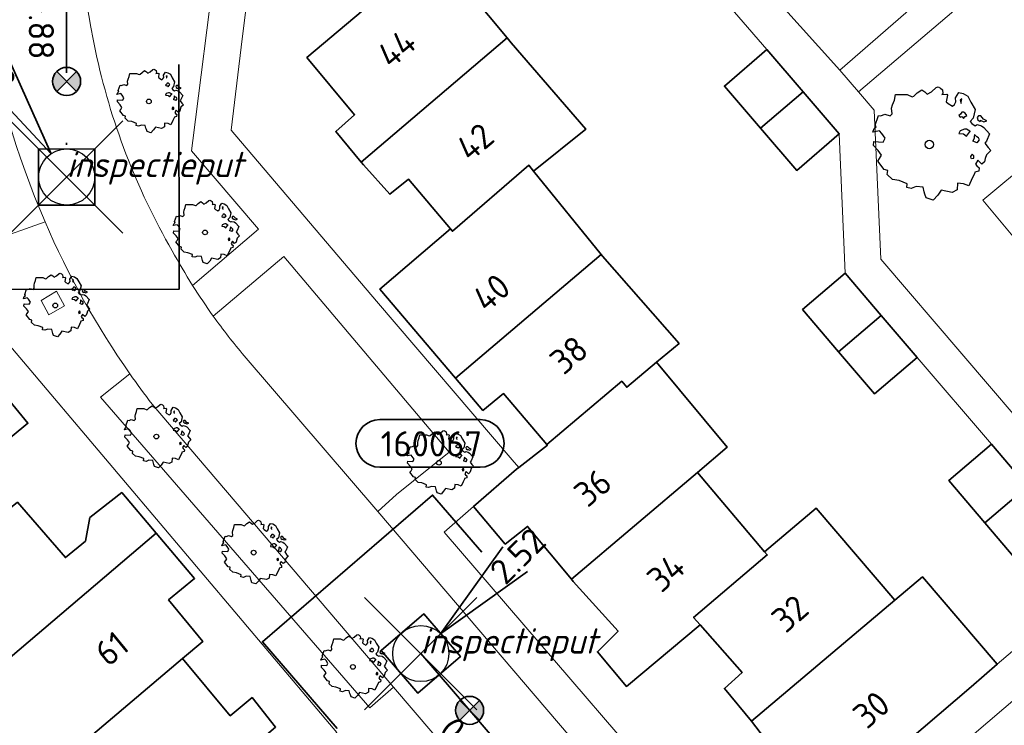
# Model space of a CAD drawing. Header units: metres. Extents: x 152391 to 157968, y 462336 to 467280.
# Tile 364 of 656: x 153841 to 153894, y 466125 to 466163. Entities that reach past the tile are written whole.
import ezdxf
from ezdxf.enums import TextEntityAlignment as Align

# ---------------------------------------------------------------- set-up
doc = ezdxf.new("R2010")
doc.units = ezdxf.units.M
doc.header["$LTSCALE"] = 0.75
doc.header["$PDMODE"] = 3
doc.header["$PDSIZE"] = 3
doc.linetypes.add('RI-VWA_BETON', pattern=[19, 9, -5, 0, -5])
doc.layers.get('0').update_dxf_attribs({"lineweight": 25})
doc.layers.get('defpoints').update_dxf_attribs({"lineweight": 25})
for name, color, linetype, lineweight in [('B-GV-GR-BOOM-S', 252, 'Continuous', 25), ('B-WE-GR-BEPLANTING_CULTUUR_BODEMBEDEKKER-GV', 251, 'Continuous', 18), ('B-WE-GR-GROENVOORZIENING-GV', 251, 'Continuous', 18), ('B-WE-OG-BEBOUWING-GV', 6, 'Continuous', 35), ('B-WE-OG-BEBOUWING-T18', 1, 'Continuous', 18), ('B-WE-OG-TERREIN_CULTUURSCHEIDING-GV', 251, 'Continuous', 18), ('B-WE-VH-VERHARDING_ASFALT-GV', 251, 'Continuous', 18), ('B-WE-VH-VERHARDING_BETONSTRAATSTEEN-GV', 251, 'Continuous', 18), ('B-WE-VH-VERHARDING_TEGEL-GV', 251, 'Continuous', 18), ('B-WE-VH-VERHARDING_TEGEL_RUBBER-GV', 251, 'Continuous', 18), ('N-OI-RI-VWA_PUTNUMMER-S @ 0.75', 36, 'Continuous', 35), ('N-OI-RI-VWA_RIOOLPUT_INSPECTIEPUT-S', 36, 'Continuous', 35), ('N-OI-RI-VWA_STROOMRICHTING-S @ 0.75', 36, 'Continuous', 35), ('N-OI-RI-VWA_TRANSPORTLEIDING_BETON_250-G', 36, 'RI-VWA_BETON', 35), ('N-RO-KG-GRENS_WERK-G', 7, 'XX-WERKGRENS', 35)]:
    doc.layers.add(name, color=color, linetype=linetype, lineweight=lineweight)
doc.layers.add('inspectieput', color=7, linetype='Continuous', plot=False)
doc.layers.add('N-OI-RI-VRIJVERVAL_HULPSTUK-S', color=210, linetype='Continuous', lineweight=35, plot=False)
doc.styles.add('NLCS-ISO', font='isocpeur.ttf')
doc.styles.add('NLCS-ISO-M750-T18', font='NLCS-ISO.ttf', dxfattribs={"height": 1.35})
doc.styles.add('NLCS-ISO-M750-T18_CURSIEF', font='NLCS-ISO.ttf', dxfattribs={"oblique": 15, "height": 1.35})
doc.linetypes.add('XX-WERKGRENS', pattern='A,0,[137,NLCS.SHX,S=0.1,R=0,X=-1.1,Y=-1.35],-6', length=6)

# ---------------------------------------------------------------- blocks, each defined once
blk = doc.blocks.new('B-SRI-PUT_VWA-SO')
at = {"flags": 128}
blk.add_lwpolyline([(-2, 2), (2, 2), (2, -2), (-2, -2)], close=True, dxfattribs=at)
at = {"lineweight": -3, "flags": 128}
blk.add_lwpolyline([(2, -2), (2, 2), (-2, 2), (-2, -2)], close=True, dxfattribs=at)
at = {"lineweight": -3}
blk.add_circle((0, 0), 2, dxfattribs=at)
blk = doc.blocks.new('*U359')
for q in [(5.834, 7.601), (7.601, 5.834)]:
    blk.add_line((1.414, 1.414), q)
blk.add_lwpolyline([(4.234, 16.66), (-2.925, 16.66, 1), (-2.925, 13.275), (4.234, 13.275, 1)], format="xyb", close=True)
at = {"ltscale": 0.1, "style": 'NLCS-ISO'}
blk.add_attdef('PUTNR', text='', height=1.8, dxfattribs=at).set_placement((0.757, 14.935), align=Align.MIDDLE_CENTER)
blk.add_attdef('PUTHGT', text='', height=1.8, rotation=45, dxfattribs=at).set_placement((5.388, 5.428), align=Align.MIDDLE_LEFT)
blk = doc.blocks.new('*U247')
for q in [(-4.225, 8.6), (-6.306, 7.214)]:
    blk.add_line((-1.109, 1.665), q)
blk.add_lwpolyline([(-18.653, 7.759), (-11.495, 7.759, -1), (-11.495, 4.375), (-18.653, 4.375, -1)], format="xyb", close=True)
at = {"ltscale": 0.1, "style": 'NLCS-ISO'}
blk.add_attdef('PUTHGT', text='', height=1.8, rotation=303.65954, dxfattribs=at).set_placement((-6.61, 9.977), align=Align.MIDDLE_LEFT)
blk.add_attdef('PUTNR', text='', height=1.8, dxfattribs=at).set_placement((-15.177, 6.034), align=Align.MIDDLE_CENTER)
blk = doc.blocks.new('*U96')
at = {"ltscale": 0.1}
blk.add_hatch(color=256, dxfattribs=at).paths.add_polyline_path([(2.5, 0), (-2.5, -0.833), (-2.5, 0.833)])
at = {"ltscale": 0.1, "flags": 128}
blk.add_lwpolyline([(2.5, 0), (-2.5, -0.833), (-2.5, 0.833)], close=True, dxfattribs=at)
at = {"ltscale": 0.1, "style": 'NLCS-ISO'}
for tag, p in [('BOBL', (-17.314, -3.24)), ('MAT', (-1, -3.74))]:
    blk.add_attdef(tag, text='', height=1.8, dxfattribs=at).set_placement(p, align=Align.BOTTOM_RIGHT)
for tag, p in [('DIA', (1, -3.74)), ('BOBR', (16.368, -3.237))]:
    blk.add_attdef(tag, text='', height=1.8, dxfattribs=at).set_placement(p, align=Align.BOTTOM_LEFT)
at = {"layer": 'defpoints', "ltscale": 0.1, "style": 'NLCS-ISO', "flags": 1}
blk.add_attdef('JVA', text='', height=1.8, dxfattribs=at).set_placement((0, -1), align=Align.TOP_CENTER)
blk = doc.blocks.new('*U97')
at = {"ltscale": 0.1}
blk.add_hatch(color=256, dxfattribs=at).paths.add_polyline_path([(2.5, 0), (-2.5, -0.833), (-2.5, 0.833)])
at = {"ltscale": 0.1, "flags": 128}
blk.add_lwpolyline([(2.5, 0), (-2.5, -0.833), (-2.5, 0.833)], close=True, dxfattribs=at)
at = {"ltscale": 0.1, "style": 'NLCS-ISO'}
for tag, p in [('BOBL', (-18.009, -3.24)), ('MAT', (-1, -3.74))]:
    blk.add_attdef(tag, text='', height=1.8, dxfattribs=at).set_placement(p, align=Align.BOTTOM_RIGHT)
for tag, p in [('DIA', (1, -3.74)), ('BOBR', (14.498, -3.235))]:
    blk.add_attdef(tag, text='', height=1.8, dxfattribs=at).set_placement(p, align=Align.BOTTOM_LEFT)
at = {"layer": 'defpoints', "ltscale": 0.1, "style": 'NLCS-ISO', "flags": 1}
blk.add_attdef('JVA', text='', height=1.8, dxfattribs=at).set_placement((0, -1), align=Align.TOP_CENTER)
blk = doc.blocks.new('wg')
at = {"layer": 'N-RO-KG-GRENS_WERK-G', "ltscale": 0.5, "flags": 128}
blk.add_lwpolyline([(6, 6), (-6, 6), (-6, -6), (6, -6)], dxfattribs=at)
blk = doc.blocks.new('SRI-HULP')
h = blk.add_hatch(color=256)
h.dxf.hatch_style = 1
h.paths.add_polyline_path([(-0.707, 0.707, 0.198912), (-1, 0, 0.198912), (-0.707, -0.707), (0, 0)])
h = blk.add_hatch(color=256)
h.dxf.hatch_style = 1
h.paths.add_polyline_path([(1, 0, 0.198912), (0.707, 0.707), (0, 0), (0.707, -0.707, 0.198912)])
for p, q in [((-0.707, 0.707), (0.707, -0.707)), ((-0.707, -0.707), (0.707, 0.707))]:
    blk.add_line(p, q)
blk.add_circle((0, 0), 1)
blk = doc.blocks.new('ACMAP_ANN_TEMPLATE_type knoop')
at = {"layer": 'defpoints', "style": 'NLCS-ISO-M750-T18_CURSIEF', "oblique": 15}
blk.add_attdef('type_knoop', (0, 0), '', height=1.35, dxfattribs=at)
blk = doc.blocks.new('SGR-BOOM_21_30')
at = {"linetype": 'Continuous'}
for p, q in [((-0.365, 1.548), (-0.226, 1.647)), ((-0.226, 1.647), (-0.133, 1.581)), ((-0.133, 1.581), (-0.063, 1.515)), ((-0.063, 1.515), (0.065, 1.581)), ((0.065, 1.581), (0.205, 1.712)), ((0.205, 1.712), (0.263, 1.729)), ((0.263, 1.729), (0.333, 1.696)), ((0.333, 1.696), (0.391, 1.647)), ((0.391, 1.647), (0.402, 1.532)), ((-1.133, 1.088), (-1.109, 1.187)), ((-1.121, 0.924), (-1.133, 1.088)), ((-1.109, 1.187), (-1.051, 1.335)), ((-1.051, 1.335), (-1.016, 1.499)), ((-1.016, 1.499), (-0.668, 1.499)), ((-0.668, 1.499), (-0.516, 1.433)), ((-0.516, 1.433), (-0.47, 1.45)), ((-0.47, 1.45), (-0.365, 1.548)), ((0.402, 1.532), (0.379, 1.499)), ((0.379, 1.499), (0.53, 1.515)), ((0.542, 1.483), (0.507, 1.285)), ((0.507, 1.285), (0.565, 1.236)), ((0.53, 1.515), (0.542, 1.483)), ((0.565, 1.236), (0.693, 1.154)), ((0.693, 1.154), (0.751, 1.203)), ((0.751, 1.203), (0.798, 1.285)), ((0.786, 1.4), (0.891, 1.565)), ((0.798, 1.285), (0.786, 1.4)), ((0.891, 1.565), (1.019, 1.532)), ((0.972, 1.368), (0.926, 1.335)), ((0.926, 1.335), (0.949, 1.253)), ((0.949, 1.253), (0.961, 1.236)), ((0.961, 1.269), (0.972, 1.368)), ((1.019, 1.532), (1.158, 1.45)), ((1.158, 1.45), (1.251, 1.269)), ((1.251, 1.269), (1.379, 1.055)), ((1.379, 1.055), (1.321, 0.793)), ((-1.656, 0.48), (-1.598, 0.53)), ((-1.633, 0.579), (-1.528, 0.875)), ((-1.598, 0.53), (-1.633, 0.579)), ((-1.528, 0.875), (-1.458, 0.858)), ((-1.458, 0.858), (-1.342, 0.908)), ((-1.342, 0.908), (-1.179, 0.858)), ((-1.179, 0.858), (-1.121, 0.924)), ((0.937, 0.908), (0.891, 0.875)), ((0.891, 0.875), (0.926, 0.825)), ((0.926, 0.825), (0.984, 0.842)), ((0.972, 0.973), (0.937, 0.908)), ((1.03, 0.973), (0.972, 0.973)), ((0.984, 0.842), (1.03, 0.776)), ((1.077, 0.94), (1.03, 0.973)), ((1.03, 0.776), (1.077, 0.842)), ((1.124, 0.875), (1.077, 0.94)), ((1.077, 0.842), (1.124, 0.875)), ((1.321, 0.793), (1.228, 0.694)), ((1.228, 0.694), (1.275, 0.628)), ((1.275, 0.628), (1.379, 0.563)), ((1.379, 0.563), (1.438, 0.595)), ((1.472, 0.858), (1.438, 0.809)), ((1.438, 0.809), (1.461, 0.743)), ((1.438, 0.595), (1.565, 0.563)), ((1.461, 0.743), (1.531, 0.694)), ((1.542, 0.858), (1.472, 0.858)), ((1.531, 0.727), (1.635, 0.678)), ((1.531, 0.694), (1.542, 0.727)), ((1.624, 0.76), (1.542, 0.858)), ((1.565, 0.563), (1.635, 0.513)), ((1.728, 0.71), (1.624, 0.76)), ((1.635, 0.678), (1.728, 0.71)), ((-1.703, 0.365), (-1.656, 0.48)), ((-1.493, 0.415), (-1.703, 0.365)), ((-1.679, -0.029), (-1.668, 0.086)), ((-1.668, 0.086), (-1.389, 0.07)), ((-1.423, 0.333), (-1.493, 0.415)), ((-1.33, 0.185), (-1.423, 0.333)), ((-1.389, 0.07), (-1.33, 0.185)), ((0.926, 0.415), (0.891, 0.333)), ((0.891, 0.333), (1.03, 0.316)), ((1.054, 0.464), (0.926, 0.415)), ((1.03, 0.316), (1.112, 0.251)), ((1.112, 0.464), (1.054, 0.464)), ((1.217, 0.398), (1.112, 0.464)), ((1.112, 0.251), (1.205, 0.365)), ((1.205, 0.365), (1.24, 0.415)), ((1.344, 0.185), (1.31, 0.103)), ((1.434, 0.049), (1.31, 0.103)), ((1.356, 0.3), (1.344, 0.234)), ((1.344, 0.234), (1.344, 0.185)), ((1.426, 0.234), (1.356, 0.3)), ((1.472, 0.201), (1.426, 0.234)), ((1.434, 0.049), (1.507, 0.136)), ((1.507, 0.136), (1.472, 0.201)), ((1.635, 0.513), (1.81, 0.316)), ((1.717, 0.103), (1.67, 0.037)), ((1.67, 0.037), (1.763, -0.094)), ((1.81, 0.316), (1.717, 0.103)), ((-1.54, -0.177), (-1.679, -0.029)), ((-1.551, -0.505), (-1.493, -0.423)), ((-1.354, -0.752), (-1.551, -0.505)), ((-1.435, -0.324), (-1.54, -0.177)), ((-1.493, -0.423), (-1.435, -0.324)), ((1.286, -0.292), (1.24, -0.357)), ((1.24, -0.357), (1.251, -0.423)), ((1.263, -0.423), (1.333, -0.407)), ((1.333, -0.341), (1.286, -0.292)), ((1.333, -0.407), (1.333, -0.341)), ((1.461, -0.472), (1.391, -0.587)), ((1.577, -0.587), (1.461, -0.472)), ((1.658, -0.522), (1.577, -0.587)), ((1.682, -0.423), (1.658, -0.522)), ((1.717, -0.308), (1.682, -0.423)), ((1.845, -0.177), (1.717, -0.308)), ((1.763, -0.094), (1.845, -0.177)), ((-1.249, -0.784), (-1.354, -0.752)), ((-1.272, -0.899), (-1.249, -0.784)), ((-1.109, -1.047), (-1.272, -0.899)), ((-0.912, -1.08), (-1.109, -1.047)), ((1.286, -1.014), (1.182, -1.244)), ((1.356, -0.883), (1.286, -1.014)), ((1.368, -0.834), (1.356, -0.883)), ((1.484, -0.801), (1.368, -0.834)), ((1.391, -0.587), (1.426, -0.637)), ((1.426, -0.637), (1.496, -0.702)), ((1.496, -0.702), (1.484, -0.801)), ((-0.668, -1.179), (-0.912, -1.08)), ((-0.679, -1.294), (-0.668, -1.179)), ((-0.551, -1.326), (-0.679, -1.294)), ((-0.4, -1.261), (-0.551, -1.326)), ((-0.191, -1.277), (-0.4, -1.261)), ((-0.156, -1.425), (-0.191, -1.277)), ((-0.133, -1.491), (-0.156, -1.425)), ((-0.098, -1.606), (-0.133, -1.491)), ((0.251, -1.524), (0.112, -1.671)), ((0.356, -1.376), (0.251, -1.524)), ((0.682, -1.441), (0.356, -1.376)), ((0.833, -1.359), (0.682, -1.441)), ((0.844, -1.162), (0.833, -1.359)), ((1.03, -1.179), (0.844, -1.162)), ((1.182, -1.244), (1.03, -1.179)), ((0.112, -1.671), (-0.098, -1.606))]:
    blk.add_line(p, q, dxfattribs=at)
blk.add_circle((0, 0), 0.126, dxfattribs=at)
blk = doc.blocks.new('SGR-BOOM_50_100')
at = {"linetype": 'Continuous'}
for p, q in [((-1.869, 2.373), (-1.807, 2.665)), ((-1.807, 2.665), (-1.187, 2.665)), ((-1.187, 2.665), (-0.918, 2.548)), ((-0.835, 2.577), (-0.649, 2.752)), ((-0.649, 2.752), (-0.401, 2.928)), ((-0.401, 2.928), (-0.236, 2.811)), ((-0.236, 2.811), (-0.112, 2.694)), ((-0.112, 2.694), (0.116, 2.811)), ((0.116, 2.811), (0.364, 3.044)), ((0.364, 3.044), (0.467, 3.074)), ((0.467, 3.074), (0.591, 3.015)), ((0.591, 3.015), (0.695, 2.928)), ((0.715, 2.723), (0.674, 2.665)), ((0.674, 2.665), (0.943, 2.694)), ((0.695, 2.928), (0.715, 2.723)), ((0.964, 2.636), (0.902, 2.285)), ((0.943, 2.694), (0.964, 2.636)), ((1.398, 2.49), (1.584, 2.782)), ((1.584, 2.782), (1.811, 2.723)), ((1.811, 2.723), (2.059, 2.577)), ((-2.014, 1.935), (-1.972, 2.11)), ((-1.972, 2.11), (-1.869, 2.373)), ((-0.918, 2.548), (-0.835, 2.577)), ((0.902, 2.285), (1.005, 2.198)), ((1.005, 2.198), (1.232, 2.052)), ((1.232, 2.052), (1.336, 2.139)), ((1.336, 2.139), (1.418, 2.285)), ((1.418, 2.285), (1.398, 2.49)), ((1.729, 2.431), (1.646, 2.373)), ((1.646, 2.373), (1.687, 2.227)), ((1.687, 2.227), (1.708, 2.198)), ((1.708, 2.256), (1.729, 2.431)), ((2.059, 2.577), (2.225, 2.256)), ((2.225, 2.256), (2.452, 1.876)), ((-2.593, 1.526), (-2.386, 1.613)), ((-2.386, 1.613), (-2.096, 1.526)), ((-2.096, 1.526), (-1.993, 1.643)), ((-1.993, 1.643), (-2.014, 1.935)), ((1.667, 1.613), (1.584, 1.555)), ((1.729, 1.73), (1.667, 1.613)), ((1.832, 1.73), (1.729, 1.73)), ((1.915, 1.672), (1.832, 1.73)), ((1.997, 1.555), (1.915, 1.672)), ((2.452, 1.876), (2.349, 1.409)), ((-2.903, 1.029), (-2.717, 1.555)), ((-2.717, 1.555), (-2.593, 1.526)), ((1.584, 1.555), (1.646, 1.467)), ((1.646, 1.467), (1.749, 1.497)), ((1.749, 1.497), (1.832, 1.38)), ((1.832, 1.38), (1.915, 1.497)), ((1.915, 1.497), (1.997, 1.555)), ((2.349, 1.409), (2.183, 1.234)), ((2.183, 1.234), (2.266, 1.117)), ((2.266, 1.117), (2.452, 1)), ((2.452, 1), (2.556, 1.059)), ((2.618, 1.526), (2.556, 1.438)), ((2.556, 1.438), (2.597, 1.321)), ((2.556, 1.059), (2.783, 1)), ((2.597, 1.321), (2.721, 1.234)), ((2.742, 1.526), (2.618, 1.526)), ((2.721, 1.292), (2.907, 1.205)), ((2.721, 1.234), (2.742, 1.292)), ((2.886, 1.351), (2.742, 1.526)), ((3.072, 1.263), (2.886, 1.351)), ((2.907, 1.205), (3.072, 1.263)), ((-3.027, 0.65), (-2.944, 0.854)), ((-2.655, 0.737), (-3.027, 0.65)), ((-2.944, 0.854), (-2.841, 0.942)), ((-2.841, 0.942), (-2.903, 1.029)), ((-2.531, 0.591), (-2.655, 0.737)), ((-2.365, 0.329), (-2.531, 0.591)), ((1.646, 0.737), (1.584, 0.591)), ((1.584, 0.591), (1.832, 0.562)), ((1.873, 0.825), (1.646, 0.737)), ((1.832, 0.562), (1.977, 0.445)), ((1.977, 0.825), (1.873, 0.825)), ((2.163, 0.708), (1.977, 0.825)), ((1.977, 0.445), (2.142, 0.65)), ((2.142, 0.65), (2.204, 0.737)), ((2.411, 0.533), (2.39, 0.416)), ((2.535, 0.416), (2.411, 0.533)), ((2.783, 1), (2.907, 0.913)), ((2.907, 0.913), (3.217, 0.562)), ((3.217, 0.562), (3.052, 0.183)), ((-2.985, -0.051), (-2.965, 0.153)), ((-2.965, 0.153), (-2.469, 0.124)), ((-2.469, 0.124), (-2.365, 0.329)), ((2.39, 0.329), (2.328, 0.183)), ((2.549, 0.087), (2.328, 0.183)), ((2.39, 0.416), (2.39, 0.329)), ((2.618, 0.358), (2.535, 0.416)), ((2.549, 0.087), (2.68, 0.241)), ((2.68, 0.241), (2.618, 0.358)), ((3.052, 0.183), (2.969, 0.066)), ((2.969, 0.066), (3.135, -0.168)), ((-2.737, -0.314), (-2.985, -0.051)), ((-2.551, -0.577), (-2.737, -0.314)), ((2.287, -0.518), (2.204, -0.635)), ((2.37, -0.606), (2.287, -0.518)), ((3.279, -0.314), (3.052, -0.548)), ((3.135, -0.168), (3.279, -0.314)), ((-2.758, -0.898), (-2.655, -0.752)), ((-2.407, -1.336), (-2.758, -0.898)), ((-2.655, -0.752), (-2.551, -0.577)), ((2.204, -0.635), (2.225, -0.752)), ((2.245, -0.752), (2.37, -0.723)), ((2.37, -0.723), (2.37, -0.606)), ((2.597, -0.84), (2.473, -1.044)), ((2.473, -1.044), (2.535, -1.132)), ((2.804, -1.044), (2.597, -0.84)), ((2.948, -0.927), (2.804, -1.044)), ((2.99, -0.752), (2.948, -0.927)), ((3.052, -0.548), (2.99, -0.752)), ((-2.22, -1.394), (-2.407, -1.336)), ((-2.262, -1.599), (-2.22, -1.394)), ((2.411, -1.57), (2.287, -1.803)), ((2.432, -1.482), (2.411, -1.57)), ((2.638, -1.424), (2.432, -1.482)), ((2.535, -1.132), (2.659, -1.248)), ((2.659, -1.248), (2.638, -1.424)), ((-1.972, -1.862), (-2.262, -1.599)), ((-1.621, -1.92), (-1.972, -1.862)), ((-1.187, -2.095), (-1.621, -1.92)), ((-1.207, -2.3), (-1.187, -2.095)), ((1.501, -2.066), (1.48, -2.417)), ((1.832, -2.095), (1.501, -2.066)), ((2.101, -2.212), (1.832, -2.095)), ((2.287, -1.803), (2.101, -2.212)), ((-0.98, -2.358), (-1.207, -2.3)), ((-0.711, -2.241), (-0.98, -2.358)), ((-0.339, -2.271), (-0.711, -2.241)), ((-0.277, -2.533), (-0.339, -2.271)), ((-0.236, -2.65), (-0.277, -2.533)), ((0.633, -2.446), (0.447, -2.709)), ((1.212, -2.563), (0.633, -2.446)), ((1.48, -2.417), (1.212, -2.563)), ((-0.174, -2.855), (-0.236, -2.65)), ((0.199, -2.971), (-0.174, -2.855)), ((0.447, -2.709), (0.199, -2.971))]:
    blk.add_line(p, q, dxfattribs=at)
blk.add_circle((0, 0), 0.225, dxfattribs=at)

msp = doc.modelspace()

# ---------------------------------------------------------------- linework, layer by layer
at = {"layer": 'B-WE-GR-BEPLANTING_CULTUUR_BODEMBEDEKKER-GV'}
for points in [[(153850.646, 466156.308), (153853.035, 466175.124), (153847.196, 466175.86), (153847.261, 466176.335), (153844.942, 466176.651)], [(153850.639, 466148.572), (153854.154, 466151.585), (153850.576, 466155.759), (153850.646, 466156.308)], [(153847.289, 466143.849), (153845.72, 466142.605), (153860.105, 466126.011), (153861.364, 466127.118)], [(153861.364, 466127.118), (153848.476, 466142.232)]]:
    msp.add_lwpolyline(points, dxfattribs=at)
for points in [[(153844.487, 466171.258, 0.058509), (153845.447, 466161.106)], [(153845.447, 466161.106, 0.078402), (153849.548, 466150.423)], [(153849.548, 466150.423, 0.015645), (153850.639, 466148.572)], [(153848.476, 466142.232, -0.011471), (153847.289, 466143.849)]]:
    msp.add_lwpolyline(points, format="xyb", dxfattribs=at)
at = {"layer": 'B-WE-GR-GROENVOORZIENING-GV'}
msp.add_lwpolyline([(153842.554, 466147.765), (153842.961, 466147.009), (153843.794, 466147.474), (153843.364, 466148.271)], close=True, dxfattribs=at)
at = {"layer": 'B-WE-OG-BEBOUWING-GV'}
for points in [[(153859.643, 466155.163), (153867.44, 466161.797), (153863.536, 466166.472), (153856.749, 466160.74), (153859.288, 466157.69), (153858.29, 466156.793)], [(153867.44, 466161.797), (153859.643, 466155.163), (153859.771, 466155.009), (153861.178, 466153.443), (153862.176, 466154.24), (153864.417, 466151.59), (153864.518, 466151.47), (153868.604, 466154.993), (153868.858, 466154.679), (153871.653, 466156.922), (153867.663, 466161.53)], [(153881.322, 466161.168), (153879.051, 466159.219), (153880.983, 466156.968), (153883.254, 466158.917)], [(153883.254, 466158.917), (153880.983, 466156.968), (153882.915, 466154.717), (153885.185, 466156.666)], [(153872.47, 466150.22), (153868.858, 466154.679), (153868.604, 466154.993), (153864.518, 466151.47), (153864.417, 466151.59), (153860.646, 466148.381), (153864.687, 466143.624)], [(153875.42, 466144.468), (153876.626, 466145.479), (153872.543, 466150.129), (153872.47, 466150.22), (153864.687, 466143.624), (153866.151, 466141.9), (153867.249, 466142.797), (153869.56, 466140.082), (153873.567, 466143.454), (153873.831, 466143.136)], [(153887.426, 466146.974), (153885.503, 466149.227), (153883.227, 466147.284), (153885.15, 466145.032)], [(153885.15, 466145.032), (153887.072, 466142.779), (153889.348, 466144.722), (153887.426, 466146.974)], [(153870.876, 466132.877), (153877.614, 466138.589), (153879.195, 466139.93), (153875.42, 466144.468), (153873.831, 466143.136), (153873.567, 466143.454), (153869.56, 466140.082), (153869.59, 466140.047), (153868.073, 466138.853), (153867.943, 466138.751), (153865.647, 466136.758), (153867.34, 466134.758), (153868.538, 466135.704)], [(153839.824, 466143.651), (153829.7, 466135.08), (153829.911, 466134.833), (153833.914, 466130.15), (153835.03, 466131.041), (153834.771, 466131.353), (153840.406, 466136.157), (153840.334, 466136.242), (153838.045, 466138.94), (153838.999, 466139.768), (153840.144, 466139.823), (153841.843, 466141.215)], [(153893.325, 466140.097), (153891.043, 466138.161), (153892.962, 466135.9), (153895.244, 466137.836)], [(153870.876, 466132.877), (153870.978, 466132.754), (153873.368, 466130.104), (153872.27, 466129.007), (153873.813, 466127.157), (153877.756, 466130.447), (153877.407, 466130.844), (153881.337, 466134.175), (153881.201, 466134.336), (153877.614, 466138.589)], [(153897.162, 466135.574), (153895.244, 466137.836), (153892.962, 466135.9), (153894.881, 466133.638)], [(153838.599, 466126.754), (153848.682, 466135.347), (153846.85, 466137.507), (153845.138, 466136.176), (153844.907, 466134.915), (153843.841, 466134.037), (153841.277, 466136.995), (153840.334, 466136.242), (153840.406, 466136.157), (153834.771, 466131.353), (153835.03, 466131.041)], [(153880.498, 466125.293), (153888.157, 466131.758), (153883.946, 466136.679), (153881.201, 466134.336), (153881.337, 466134.175), (153877.407, 466130.844), (153877.756, 466130.447), (153879.997, 466127.897), (153879.049, 466127.049)], [(153843.666, 466122.731), (153843.435, 466123.003), (153850.104, 466128.639), (153851.182, 466129.55), (153849.351, 466131.777), (153850.741, 466132.92), (153848.682, 466135.347), (153838.599, 466126.754), (153842.637, 466121.903)], [(153880.498, 466125.293), (153881.837, 466123.549), (153882.935, 466124.397), (153885.524, 466121.397), (153892.227, 466127.134), (153893.632, 466128.337), (153889.636, 466133.006), (153888.157, 466131.758)], [(153850.104, 466128.639), (153843.435, 466123.003), (153843.666, 466122.731), (153846.436, 466119.463), (153844.716, 466118.078), (153845.682, 466116.971), (153855.069, 466124.985), (153853.818, 466126.557), (153852.652, 466125.591)]]:
    msp.add_lwpolyline(points, close=True, dxfattribs=at)
at = {"layer": 'B-WE-OG-TERREIN_CULTUURSCHEIDING-GV'}
msp.add_lwpolyline([(153897.126, 466162.596), (153897.297, 466163.375), (153897.538, 466164.364), (153897.673, 466164.943), (153903.479, 466163.701), (153900.574, 466164.412), (153900.574, 466164.419), (153899.043, 466165.227), (153894.074, 466165.956), (153894.027, 466165.572), (153886.216, 466158.904), (153887.057, 466157.941), (153887.4, 466149.977), (153900.399, 466134.803), (153903.034, 466139.033)], dxfattribs=at)
msp.add_lwpolyline([(153895.507, 466155.33), (153898.712, 466151.499), (153896.069, 466149.288), (153892.864, 466153.118)], close=True, dxfattribs=at)
at = {"layer": 'B-WE-VH-VERHARDING_ASFALT-GV'}
for points in [[(153839.239, 466174.643, 0.127501), (153842.754, 466151.97)], [(153845.447, 466161.106, -0.058509), (153844.487, 466171.258)], [(153849.548, 466150.423, -0.078402), (153845.447, 466161.106)], [(153842.754, 466151.97, 0.051063), (153847.289, 466143.849)], [(153850.639, 466148.572, -0.015645), (153849.548, 466150.423)], [(153851.743, 466146.933, -0.014313), (153850.639, 466148.572)], [(153853.387, 466144.815, -0.019693), (153851.743, 466146.933)], [(153847.289, 466143.849, 0.011471), (153848.476, 466142.232)]]:
    msp.add_lwpolyline(points, format="xyb", dxfattribs=at)
for points in [[(153889.487, 466102.586), (153860.529, 466136.494), (153853.387, 466144.815)], [(153848.476, 466142.232), (153861.364, 466127.118), (153863.469, 466124.655), (153872.269, 466114.358), (153876.922, 466108.914), (153879.282, 466106.153), (153879.58, 466105.804), (153883.726, 466100.954), (153884.084, 466100.534), (153884.75, 466099.754)]]:
    msp.add_lwpolyline(points, dxfattribs=at)
at = {"layer": 'B-WE-VH-VERHARDING_BETONSTRAATSTEEN-GV'}
msp.add_lwpolyline([(153853.387, 466144.815), (153860.529, 466136.494), (153861.54, 466137.398), (153864.344, 466139.669), (153855.514, 466150.12), (153851.743, 466146.933)], dxfattribs=at)
msp.add_lwpolyline([(153851.743, 466146.933, 0.019693), (153853.387, 466144.815)], format="xyb", dxfattribs=at)
at = {"layer": 'B-WE-VH-VERHARDING_TEGEL-GV'}
for points in [[(153894.074, 466165.956), (153894.209, 466166.836), (153894.222, 466166.921), (153894.428, 466168.83), (153894.513, 466169.621), (153896.429, 466186.37), (153894.243, 466186.636), (153893.851, 466183.132), (153893.936, 466183.123), (153893.01, 466174.881), (153892.196, 466167.633), (153892.01, 466165.976), (153885.209, 466160.065), (153886.216, 466158.904), (153894.027, 466165.572)], [(153885.209, 466160.065), (153892.01, 466165.976), (153883.529, 466170.253), (153879.616, 466172.227), (153876.578, 466169.669)], [(153842.554, 466147.765), (153843.364, 466148.271), (153843.794, 466147.474), (153842.961, 466147.009)], [(153893.632, 466128.337), (153892.227, 466127.134), (153885.524, 466121.397), (153880.116, 466116.735), (153881.405, 466115.236), (153898.133, 466129.527), (153900.895, 466131.723), (153899.247, 466133.117)]]:
    msp.add_lwpolyline(points, close=True, dxfattribs=at)
for points in [[(153880.116, 466116.735), (153864.075, 466135.393), (153865.647, 466136.758), (153867.943, 466138.751), (153868.073, 466138.853), (153867.72, 466139.265), (153860.455, 466147.74), (153852.69, 466156.863), (153853.24, 466161.304), (153855.167, 466176.858)], [(153853.035, 466175.124), (153850.646, 466156.308), (153850.576, 466155.759), (153854.154, 466151.585), (153850.639, 466148.572)], [(153900.399, 466134.803), (153887.4, 466149.977), (153887.057, 466157.941), (153886.216, 466158.904), (153885.209, 466160.065), (153876.578, 466169.669)], [(153877.29, 466165.847), (153881.322, 466161.168), (153883.254, 466158.917), (153885.185, 466156.666), (153885.503, 466149.227), (153887.426, 466146.974), (153889.348, 466144.722), (153893.325, 466140.097), (153895.244, 466137.836)], [(153834.108, 466153.328), (153838.041, 466156.172), (153838.193, 466155.922), (153839.739, 466151.376), (153839.837, 466150.929), (153842.754, 466151.97)], [(153842.754, 466151.97), (153839.837, 466150.929), (153838.941, 466150.53), (153837.745, 466149.781), (153837.446, 466149.482), (153837.404, 466149.44), (153858.344, 466124.693), (153856.558, 466123.113), (153855.48, 466122.172), (153858.106, 466119.239), (153866.708, 466109.333), (153867.865, 466107.992), (153869.814, 466109.676), (153872.627, 466109.541), (153874.313, 466107.561), (153874.237, 466107.507), (153876.047, 466105.336)], [(153851.743, 466146.933), (153855.514, 466150.12), (153864.344, 466139.669), (153861.54, 466137.398), (153860.529, 466136.494), (153889.487, 466102.586)], [(153891.368, 466094.233), (153889.294, 466092.294), (153883.058, 466099.666), (153882.702, 466100.087), (153878.585, 466104.953), (153878.289, 466105.304), (153875.939, 466108.082), (153876.922, 466108.914), (153872.269, 466114.358), (153868.555, 466111.146), (153859.652, 466121.313), (153863.469, 466124.655), (153861.364, 466127.118), (153860.105, 466126.011), (153845.72, 466142.605), (153847.289, 466143.849)]]:
    msp.add_lwpolyline(points, dxfattribs=at)
for points in [[(153842.754, 466151.97, -0.127501), (153839.239, 466174.643)], [(153847.289, 466143.849, -0.051063), (153842.754, 466151.97)], [(153850.639, 466148.572, 0.014313), (153851.743, 466146.933)]]:
    msp.add_lwpolyline(points, format="xyb", dxfattribs=at)
at = {"layer": 'B-WE-VH-VERHARDING_TEGEL_RUBBER-GV'}
msp.add_lwpolyline([(153895.507, 466155.33), (153892.864, 466153.118), (153896.069, 466149.288), (153898.712, 466151.499)], close=True, dxfattribs=at)
at = {"layer": 'inspectieput'}
for p in [(153843.91, 466154.36), (153862.83, 466128.91)]:
    msp.add_point(p, dxfattribs=at)
at = {"layer": 'N-OI-RI-VWA_TRANSPORTLEIDING_BETON_250-G'}
for p, q in [((153843.86, 466195.38), (153843.91, 466154.36)), ((153862.83, 466128.91), (153888.92, 466098.62))]:
    msp.add_line(p, q, dxfattribs=at)
at = {"layer": 'N-RO-KG-GRENS_WERK-G', "ltscale": 0.5, "flags": 128}
msp.add_lwpolyline([(153866.087, 466134.322), (153863.46, 466137.372), (153854.368, 466129.54), (153858.359, 466124.907)], dxfattribs=at)

# ---------------------------------------------------------------- block references
at = {"layer": 'B-GV-GR-BOOM-S', "transparency": 33554559}
for name, p in [('SGR-BOOM_21_30', (153848.3, 466158.4)), ('SGR-BOOM_50_100', (153890, 466156.1)), ('SGR-BOOM_21_30', (153851.3, 466151.4)), ('SGR-BOOM_21_30', (153843.3, 466147.5)), ('SGR-BOOM_21_30', (153848.7, 466140.5)), ('SGR-BOOM_21_30', (153863.8, 466139.1)), ('SGR-BOOM_21_30', (153853.9, 466134.3)), ('SGR-BOOM_21_30', (153859.2, 466128.2))]:
    msp.add_blockref(name, p, dxfattribs=at)
at = {"layer": 'defpoints'}
for p in [(153843.91, 466154.36), (153862.83, 466128.91)]:
    msp.add_blockref('ACMAP_ANN_TEMPLATE_type knoop', p, dxfattribs=at).add_auto_attribs({'type_knoop': 'inspectieput'})
at = {"layer": 'N-OI-RI-VRIJVERVAL_HULPSTUK-S', "xscale": 0.75, "yscale": 0.75, "zscale": 0.75}
for p in [(153843.906, 466159.469), (153865.438, 466125.875)]:
    msp.add_blockref('SRI-HULP', p, dxfattribs=at)
at = {"layer": 'N-OI-RI-VWA_PUTNUMMER-S @ 0.75', "xscale": 0.75, "yscale": 0.75, "zscale": 0.75}
for name, p, values in [('*U247', (153843.91, 466154.36), {'PUTNR': '160066', 'PUTHGT': '2.53'}), ('*U359', (153862.83, 466128.91), {'PUTNR': '160067', 'PUTHGT': '2.52'})]:
    msp.add_blockref(name, p, dxfattribs=at).add_auto_attribs(values)
at = {"layer": 'N-OI-RI-VWA_RIOOLPUT_INSPECTIEPUT-S', "xscale": 0.75, "yscale": 0.75, "zscale": 0.75}
for p, rotation in [((153843.91, 466154.36), 90.06983879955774), ((153862.83, 466128.91), 310.7396486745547)]:
    msp.add_blockref('B-SRI-PUT_VWA-SO', p, dxfattribs=dict(at, rotation=rotation))
at = {"layer": 'N-OI-RI-VWA_STROOMRICHTING-S @ 0.75', "xscale": 0.75, "yscale": 0.75, "zscale": 0.75}
for name, p, rotation, values in [('*U97', (153843.885, 466174.87), 270.0698387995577, {'MAT': 'BT', 'DIA': '%%c250', 'BOBL': '1.12', 'BOBR': '0.88'}), ('*U96', (153875.875, 466113.765), 310.7396486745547, {'MAT': 'BT', 'DIA': '%%c250', 'BOBL': '0.69', 'BOBR': '0.50'})]:
    msp.add_blockref(name, p, dxfattribs=dict(at, rotation=rotation)).add_auto_attribs(values)
at = {"layer": 'N-RO-KG-GRENS_WERK-G', "rotation": 90.0698387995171}
msp.add_blockref('wg', (153843.91, 466154.36), dxfattribs=at)

# ---------------------------------------------------------------- texts
at = {"layer": 'B-WE-OG-BEBOUWING-T18', "style": 'NLCS-ISO-M750-T18'}
for s, rotation, p in [('44', 39.8, (153861.537, 466161.24)), ('42', 40.2, (153865.724, 466156.239)), ('40', 40.4, (153866.598, 466148.193)), ('38', 40.4, (153870.742, 466144.865)), ('36', 39.6, (153872.018, 466137.772)), ('34', 42, (153875.933, 466133.232)), ('32', 41.3, (153882.555, 466131.046)), ('61', 39.4, (153846.312, 466129.175)), ('30', 40.8, (153886.903, 466125.921))]:
    msp.add_text(s, height=1.35, rotation=rotation, dxfattribs=at).set_placement(p, align=Align.MIDDLE)

doc.saveas('drawing.dxf')
